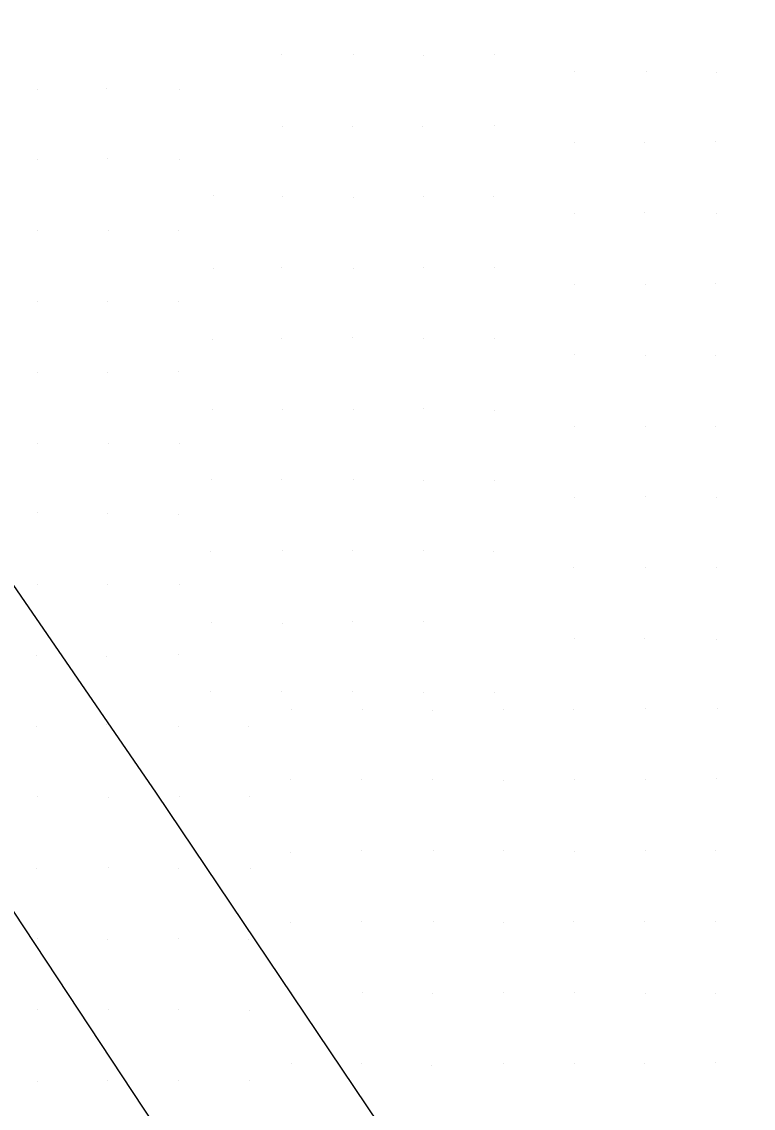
# Model space of a CAD drawing. Extents: x 1602514 to 1609837, y 863887 to 871157.
# Drawn here: x 1604165.5 to 1604320.5, y 868686.5 to 868916.6 of the extents above; entities that cross this region are included whole.
import ezdxf

# ---------------------------------------------------------------- set-up
doc = ezdxf.new("R2010")
doc.units = 0
doc.layers.add('Survey-Spot dirt', color=7, linetype='Continuous')
doc.layers.add('Survey-Vegetation trees', color=7, linetype='Continuous')

msp = doc.modelspace()

# ---------------------------------------------------------------- linework, layer by layer
at = {"layer": 'Survey-Spot dirt'}
for p, q in [((1604220.52, 868909.72), (1604220.52, 868909.72)), ((1604220.52, 868909.72), (1604220.52, 868909.72)), ((1604235.69, 868909.68), (1604235.69, 868909.68)), ((1604235.69, 868909.68), (1604235.69, 868909.68)), ((1604250.52, 868909.54), (1604250.52, 868909.54)), ((1604250.52, 868909.54), (1604250.52, 868909.54)), ((1604265.66, 868909.6), (1604265.66, 868909.6)), ((1604265.66, 868909.6), (1604265.66, 868909.6)), ((1604282.54, 868906.1), (1604282.54, 868906.1)), ((1604282.54, 868906.1), (1604282.54, 868906.1)), ((1604297.73, 868906.06), (1604297.73, 868906.06)), ((1604297.73, 868906.06), (1604297.73, 868906.06)), ((1604312.71, 868905.93), (1604312.71, 868905.93)), ((1604312.71, 868905.93), (1604312.71, 868905.93)), ((1604168.78, 868902.32), (1604168.78, 868902.32)), ((1604168.78, 868902.32), (1604168.78, 868902.32)), ((1604183.46, 868902.56), (1604183.46, 868902.56)), ((1604183.46, 868902.56), (1604183.46, 868902.56)), ((1604198.84, 868902.23), (1604198.84, 868902.23)), ((1604198.84, 868902.23), (1604198.84, 868902.23)), ((1604220.65, 868894.51), (1604220.65, 868894.51)), ((1604220.65, 868894.51), (1604220.65, 868894.51)), ((1604235.61, 868894.44), (1604235.61, 868894.44)), ((1604235.61, 868894.44), (1604235.61, 868894.44)), ((1604250.46, 868894.46), (1604250.46, 868894.46)), ((1604250.46, 868894.46), (1604250.46, 868894.46)), ((1604265.58, 868894.57), (1604265.58, 868894.57)), ((1604265.58, 868894.57), (1604265.58, 868894.57)), ((1604282.57, 868891.05), (1604282.57, 868891.05)), ((1604282.57, 868891.05), (1604282.57, 868891.05)), ((1604297.4, 868891.03), (1604297.4, 868891.03)), ((1604297.4, 868891.03), (1604297.4, 868891.03)), ((1604312.45, 868891.22), (1604312.45, 868891.22)), ((1604312.45, 868891.22), (1604312.45, 868891.22)), ((1604183.7, 868887.58), (1604183.7, 868887.58)), ((1604183.7, 868887.58), (1604183.7, 868887.58)), ((1604198.87, 868887.4), (1604198.87, 868887.4)), ((1604198.87, 868887.4), (1604198.87, 868887.4)), ((1604168.76, 868887.39), (1604168.76, 868887.39)), ((1604168.76, 868887.39), (1604168.76, 868887.39)), ((1604206.03, 868879.74), (1604206.03, 868879.74)), ((1604206.03, 868879.74), (1604206.03, 868879.74)), ((1604220.64, 868879.71), (1604220.64, 868879.71)), ((1604220.64, 868879.71), (1604220.64, 868879.71)), ((1604235.79, 868879.45), (1604235.79, 868879.45)), ((1604235.79, 868879.45), (1604235.79, 868879.45)), ((1604250.53, 868879.65), (1604250.53, 868879.65)), ((1604250.53, 868879.65), (1604250.53, 868879.65)), ((1604265.51, 868879.63), (1604265.51, 868879.63)), ((1604265.51, 868879.63), (1604265.51, 868879.63)), ((1604282.53, 868875.96), (1604282.53, 868875.96)), ((1604282.53, 868875.96), (1604282.53, 868875.96)), ((1604297.48, 868876.13), (1604297.48, 868876.13)), ((1604297.48, 868876.13), (1604297.48, 868876.13)), ((1604312.67, 868876.11), (1604312.67, 868876.11)), ((1604312.67, 868876.11), (1604312.67, 868876.11)), ((1604168.76, 868872.36), (1604168.76, 868872.36)), ((1604168.76, 868872.36), (1604168.76, 868872.36)), ((1604183.77, 868872.47), (1604183.77, 868872.47)), ((1604183.77, 868872.47), (1604183.77, 868872.47)), ((1604198.69, 868872.43), (1604198.69, 868872.43)), ((1604198.69, 868872.43), (1604198.69, 868872.43)), ((1604206.06, 868864.47), (1604206.06, 868864.47)), ((1604206.06, 868864.47), (1604206.06, 868864.47)), ((1604220.55, 868864.67), (1604220.55, 868864.67)), ((1604220.55, 868864.67), (1604220.55, 868864.67)), ((1604235.77, 868864.38), (1604235.77, 868864.38)), ((1604235.77, 868864.38), (1604235.77, 868864.38)), ((1604250.67, 868864.57), (1604250.67, 868864.57)), ((1604250.67, 868864.57), (1604250.67, 868864.57)), ((1604265.57, 868864.69), (1604265.57, 868864.69)), ((1604265.57, 868864.69), (1604265.57, 868864.69)), ((1604282.59, 868861.08), (1604282.59, 868861.08)), ((1604282.59, 868861.08), (1604282.59, 868861.08)), ((1604297.6, 868861.09), (1604297.6, 868861.09)), ((1604297.6, 868861.09), (1604297.6, 868861.09)), ((1604312.5, 868861.23), (1604312.5, 868861.23)), ((1604312.5, 868861.23), (1604312.5, 868861.23)), ((1604168.8, 868857.32), (1604168.8, 868857.32)), ((1604168.8, 868857.32), (1604168.8, 868857.32)), ((1604183.68, 868857.46), (1604183.68, 868857.46)), ((1604183.68, 868857.46), (1604183.68, 868857.46)), ((1604198.71, 868857.37), (1604198.71, 868857.37)), ((1604198.71, 868857.37), (1604198.71, 868857.37)), ((1604205.9, 868849.36), (1604205.9, 868849.36)), ((1604205.9, 868849.36), (1604205.9, 868849.36)), ((1604220.46, 868849.52), (1604220.46, 868849.52)), ((1604220.46, 868849.52), (1604220.46, 868849.52)), ((1604235.53, 868849.69), (1604235.53, 868849.69)), ((1604235.53, 868849.69), (1604235.53, 868849.69)), ((1604250.63, 868849.51), (1604250.63, 868849.51)), ((1604250.63, 868849.51), (1604250.63, 868849.51)), ((1604265.54, 868849.6), (1604265.54, 868849.6)), ((1604265.54, 868849.6), (1604265.54, 868849.6)), ((1604282.63, 868846.14), (1604282.63, 868846.14)), ((1604282.63, 868846.14), (1604282.63, 868846.14)), ((1604297.59, 868846.05), (1604297.59, 868846.05)), ((1604297.59, 868846.05), (1604297.59, 868846.05)), ((1604312.51, 868845.98), (1604312.51, 868845.98)), ((1604312.51, 868845.98), (1604312.51, 868845.98)), ((1604168.76, 868842.37), (1604168.76, 868842.37)), ((1604168.76, 868842.37), (1604168.76, 868842.37)), ((1604183.73, 868842.45), (1604183.73, 868842.45)), ((1604183.73, 868842.45), (1604183.73, 868842.45)), ((1604198.64, 868842.55), (1604198.64, 868842.55)), ((1604198.64, 868842.55), (1604198.64, 868842.55)), ((1604205.85, 868834.57), (1604205.85, 868834.57)), ((1604205.85, 868834.57), (1604205.85, 868834.57)), ((1604235.72, 868834.47), (1604235.72, 868834.47)), ((1604235.72, 868834.47), (1604235.72, 868834.47)), ((1604250.54, 868834.65), (1604250.54, 868834.65)), ((1604250.54, 868834.65), (1604250.54, 868834.65)), ((1604220.78, 868834.41), (1604220.78, 868834.41)), ((1604220.78, 868834.41), (1604220.78, 868834.41)), ((1604265.66, 868834.36), (1604265.66, 868834.36)), ((1604265.66, 868834.36), (1604265.66, 868834.36)), ((1604282.5, 868830.96), (1604282.5, 868830.96)), ((1604282.5, 868830.96), (1604282.5, 868830.96)), ((1604297.71, 868830.97), (1604297.71, 868830.97)), ((1604297.71, 868830.97), (1604297.71, 868830.97)), ((1604312.51, 868830.84), (1604312.51, 868830.84)), ((1604312.51, 868830.84), (1604312.51, 868830.84)), ((1604168.71, 868827.4), (1604168.71, 868827.4)), ((1604168.71, 868827.4), (1604168.71, 868827.4)), ((1604183.78, 868827.3), (1604183.78, 868827.3)), ((1604183.78, 868827.3), (1604183.78, 868827.3)), ((1604198.82, 868827.37), (1604198.82, 868827.37)), ((1604198.82, 868827.37), (1604198.82, 868827.37)), ((1604205.77, 868819.61), (1604205.77, 868819.61)), ((1604205.77, 868819.61), (1604205.77, 868819.61)), ((1604220.56, 868819.62), (1604220.56, 868819.62)), ((1604220.56, 868819.62), (1604220.56, 868819.62)), ((1604235.75, 868819.59), (1604235.75, 868819.59)), ((1604235.75, 868819.59), (1604235.75, 868819.59)), ((1604250.69, 868819.53), (1604250.69, 868819.53)), ((1604250.69, 868819.53), (1604250.69, 868819.53)), ((1604265.54, 868819.57), (1604265.54, 868819.57)), ((1604265.54, 868819.57), (1604265.54, 868819.57)), ((1604297.59, 868816.11), (1604297.59, 868816.11)), ((1604297.59, 868816.11), (1604297.59, 868816.11)), ((1604282.57, 868815.96), (1604282.57, 868815.96)), ((1604282.57, 868815.96), (1604282.57, 868815.96)), ((1604312.6, 868815.86), (1604312.6, 868815.86)), ((1604312.6, 868815.86), (1604312.6, 868815.86)), ((1604168.8, 868812.74), (1604168.8, 868812.74)), ((1604168.8, 868812.74), (1604168.8, 868812.74)), ((1604183.72, 868812.5), (1604183.72, 868812.5)), ((1604183.72, 868812.5), (1604183.72, 868812.5)), ((1604198.74, 868812.36), (1604198.74, 868812.36)), ((1604198.74, 868812.36), (1604198.74, 868812.36)), ((1604220.71, 868804.6), (1604220.71, 868804.6)), ((1604220.71, 868804.6), (1604220.71, 868804.6)), ((1604235.53, 868804.58), (1604235.53, 868804.58)), ((1604235.53, 868804.58), (1604235.53, 868804.58)), ((1604250.54, 868804.64), (1604250.54, 868804.64)), ((1604250.54, 868804.64), (1604250.54, 868804.64)), ((1604205.46, 868804.34), (1604205.46, 868804.34)), ((1604205.46, 868804.34), (1604205.46, 868804.34)), ((1604265.52, 868804.42), (1604265.52, 868804.42)), ((1604265.52, 868804.42), (1604265.52, 868804.42)), ((1604282.46, 868801.01), (1604282.46, 868801.01)), ((1604282.46, 868801.01), (1604282.46, 868801.01)), ((1604297.55, 868801.04), (1604297.55, 868801.04)), ((1604297.55, 868801.04), (1604297.55, 868801.04)), ((1604312.6, 868801.05), (1604312.6, 868801.05)), ((1604312.6, 868801.05), (1604312.6, 868801.05)), ((1604168.74, 868797.42), (1604168.74, 868797.42)), ((1604168.74, 868797.42), (1604168.74, 868797.42)), ((1604183.72, 868797.38), (1604183.72, 868797.38)), ((1604183.72, 868797.38), (1604183.72, 868797.38)), ((1604198.79, 868797.43), (1604198.79, 868797.43)), ((1604198.79, 868797.43), (1604198.79, 868797.43)), ((1604205.64, 868789.45), (1604205.64, 868789.45)), ((1604205.64, 868789.45), (1604205.64, 868789.45)), ((1604220.73, 868789.28), (1604220.73, 868789.28)), ((1604220.73, 868789.28), (1604220.73, 868789.28)), ((1604235.58, 868789.54), (1604235.58, 868789.54)), ((1604235.58, 868789.54), (1604235.58, 868789.54)), ((1604250.63, 868789.6), (1604250.63, 868789.6)), ((1604250.63, 868789.6), (1604250.63, 868789.6)), ((1604282.65, 868786), (1604282.65, 868786)), ((1604282.65, 868786), (1604282.65, 868786)), ((1604297.48, 868786.02), (1604297.48, 868786.02)), ((1604297.48, 868786.02), (1604297.48, 868786.02)), ((1604312.62, 868785.74), (1604312.62, 868785.74)), ((1604312.62, 868785.74), (1604312.62, 868785.74)), ((1604168.54, 868782.47), (1604168.54, 868782.47)), ((1604168.54, 868782.47), (1604168.54, 868782.47)), ((1604183.49, 868782.13), (1604183.49, 868782.13)), ((1604183.49, 868782.13), (1604183.49, 868782.13)), ((1604198.72, 868782.53), (1604198.72, 868782.53)), ((1604198.72, 868782.53), (1604198.72, 868782.53)), ((1604205.52, 868774.88), (1604205.52, 868774.88)), ((1604205.52, 868774.88), (1604205.52, 868774.88)), ((1604220.54, 868774.79), (1604220.54, 868774.79)), ((1604220.54, 868774.79), (1604220.54, 868774.79)), ((1604235.51, 868774.76), (1604235.51, 868774.76)), ((1604235.51, 868774.76), (1604235.51, 868774.76)), ((1604265.6, 868774.66), (1604265.6, 868774.66)), ((1604265.6, 868774.66), (1604265.6, 868774.66)), ((1604250.57, 868774.62), (1604250.57, 868774.62)), ((1604250.57, 868774.62), (1604250.57, 868774.62)), ((1604222.7, 868770.95), (1604222.7, 868770.95)), ((1604222.7, 868770.95), (1604222.7, 868770.95)), ((1604237.59, 868771), (1604237.59, 868771)), ((1604237.59, 868771), (1604237.59, 868771)), ((1604252.54, 868770.75), (1604252.54, 868770.75)), ((1604252.54, 868770.75), (1604252.54, 868770.75)), ((1604267.44, 868770.96), (1604267.44, 868770.96)), ((1604267.44, 868770.96), (1604267.44, 868770.96)), ((1604282.43, 868770.87), (1604282.43, 868770.87)), ((1604282.43, 868770.87), (1604282.43, 868770.87)), ((1604297.63, 868771.09), (1604297.63, 868771.09)), ((1604297.63, 868771.09), (1604297.63, 868771.09)), ((1604312.82, 868771.23), (1604312.82, 868771.23)), ((1604312.82, 868771.23), (1604312.82, 868771.23)), ((1604168.69, 868767.33), (1604168.69, 868767.33)), ((1604168.69, 868767.33), (1604168.69, 868767.33)), ((1604183.39, 868767.7), (1604183.39, 868767.7)), ((1604183.39, 868767.7), (1604183.39, 868767.7)), ((1604198.75, 868767.38), (1604198.75, 868767.38)), ((1604198.75, 868767.38), (1604198.75, 868767.38)), ((1604213.43, 868767.4), (1604213.43, 868767.4)), ((1604213.43, 868767.4), (1604213.43, 868767.4)), ((1604312.63, 868756.28), (1604312.63, 868756.28)), ((1604312.63, 868756.28), (1604312.63, 868756.28)), ((1604222.47, 868756.04), (1604222.47, 868756.04)), ((1604222.47, 868756.04), (1604222.47, 868756.04)), ((1604237.47, 868756.08), (1604237.47, 868756.08)), ((1604237.47, 868756.08), (1604237.47, 868756.08)), ((1604252.48, 868756.04), (1604252.48, 868756.04)), ((1604252.48, 868756.04), (1604252.48, 868756.04)), ((1604267.53, 868756.02), (1604267.53, 868756.02)), ((1604267.53, 868756.02), (1604267.53, 868756.02)), ((1604282.62, 868756.05), (1604282.62, 868756.05)), ((1604282.62, 868756.05), (1604282.62, 868756.05)), ((1604297.53, 868756.09), (1604297.53, 868756.09)), ((1604297.53, 868756.09), (1604297.53, 868756.09)), ((1604168.76, 868752.44), (1604168.76, 868752.44)), ((1604168.76, 868752.44), (1604168.76, 868752.44)), ((1604183.78, 868752.32), (1604183.78, 868752.32)), ((1604183.78, 868752.32), (1604183.78, 868752.32)), ((1604198.81, 868752.48), (1604198.81, 868752.48)), ((1604198.81, 868752.48), (1604198.81, 868752.48)), ((1604213.63, 868752.51), (1604213.63, 868752.51)), ((1604213.63, 868752.51), (1604213.63, 868752.51)), ((1604222.33, 868740.64), (1604222.33, 868740.64)), ((1604222.33, 868740.64), (1604222.33, 868740.64)), ((1604237.48, 868741.17), (1604237.48, 868741.17)), ((1604237.48, 868741.17), (1604237.48, 868741.17)), ((1604252.66, 868741.04), (1604252.66, 868741.04)), ((1604252.66, 868741.04), (1604252.66, 868741.04)), ((1604267.55, 868741.03), (1604267.55, 868741.03)), ((1604267.55, 868741.03), (1604267.55, 868741.03)), ((1604282.66, 868740.89), (1604282.66, 868740.89)), ((1604282.66, 868740.89), (1604282.66, 868740.89)), ((1604297.58, 868741.02), (1604297.58, 868741.02)), ((1604297.58, 868741.02), (1604297.58, 868741.02)), ((1604312.48, 868741.05), (1604312.48, 868741.05)), ((1604312.48, 868741.05), (1604312.48, 868741.05)), ((1604168.6, 868737.24), (1604168.6, 868737.24)), ((1604168.6, 868737.24), (1604168.6, 868737.24)), ((1604183.77, 868737.54), (1604183.77, 868737.54)), ((1604183.77, 868737.54), (1604183.77, 868737.54)), ((1604198.61, 868737.31), (1604198.61, 868737.31)), ((1604198.61, 868737.31), (1604198.61, 868737.31)), ((1604213.83, 868737.23), (1604213.83, 868737.23)), ((1604213.83, 868737.23), (1604213.83, 868737.23)), ((1604222.46, 868725.92), (1604222.46, 868725.92)), ((1604222.46, 868725.92), (1604222.46, 868725.92)), ((1604237.4, 868726), (1604237.4, 868726)), ((1604237.4, 868726), (1604237.4, 868726)), ((1604252.71, 868726.15), (1604252.71, 868726.15)), ((1604252.71, 868726.15), (1604252.71, 868726.15)), ((1604267.51, 868725.87), (1604267.51, 868725.87)), ((1604267.51, 868725.87), (1604267.51, 868725.87)), ((1604282.45, 868726.07), (1604282.45, 868726.07)), ((1604282.45, 868726.07), (1604282.45, 868726.07)), ((1604297.49, 868726.06), (1604297.49, 868726.06)), ((1604297.49, 868726.06), (1604297.49, 868726.06)), ((1604312.52, 868726.03), (1604312.52, 868726.03)), ((1604312.52, 868726.03), (1604312.52, 868726.03)), ((1604168.77, 868722.57), (1604168.77, 868722.57)), ((1604168.77, 868722.57), (1604168.77, 868722.57)), ((1604183.56, 868722.31), (1604183.56, 868722.31)), ((1604183.56, 868722.31), (1604183.56, 868722.31)), ((1604198.69, 868722.36), (1604198.69, 868722.36)), ((1604198.69, 868722.36), (1604198.69, 868722.36)), ((1604213.56, 868722.22), (1604213.56, 868722.22)), ((1604213.56, 868722.22), (1604213.56, 868722.22)), ((1604222.53, 868711.12), (1604222.53, 868711.12)), ((1604222.53, 868711.12), (1604222.53, 868711.12)), ((1604237.62, 868710.93), (1604237.62, 868710.93)), ((1604237.62, 868710.93), (1604237.62, 868710.93)), ((1604252.43, 868710.78), (1604252.43, 868710.78)), ((1604252.43, 868710.78), (1604252.43, 868710.78)), ((1604267.47, 868710.95), (1604267.47, 868710.95)), ((1604267.47, 868710.95), (1604267.47, 868710.95)), ((1604282.49, 868711.08), (1604282.49, 868711.08)), ((1604282.49, 868711.08), (1604282.49, 868711.08)), ((1604297.59, 868710.91), (1604297.59, 868710.91)), ((1604297.59, 868710.91), (1604297.59, 868710.91)), ((1604312.54, 868710.89), (1604312.54, 868710.89)), ((1604312.54, 868710.89), (1604312.54, 868710.89)), ((1604168.79, 868707.35), (1604168.79, 868707.35)), ((1604168.79, 868707.35), (1604168.79, 868707.35)), ((1604183.82, 868707.41), (1604183.82, 868707.41)), ((1604183.82, 868707.41), (1604183.82, 868707.41)), ((1604198.74, 868707.33), (1604198.74, 868707.33)), ((1604198.74, 868707.33), (1604198.74, 868707.33)), ((1604213.68, 868707.21), (1604213.68, 868707.21)), ((1604213.68, 868707.21), (1604213.68, 868707.21)), ((1604222.59, 868696.02), (1604222.59, 868696.02)), ((1604222.59, 868696.02), (1604222.59, 868696.02)), ((1604237.51, 868695.99), (1604237.51, 868695.99)), ((1604237.51, 868695.99), (1604237.51, 868695.99)), ((1604252.38, 868695.66), (1604252.38, 868695.66)), ((1604252.38, 868695.66), (1604252.38, 868695.66)), ((1604267.45, 868695.93), (1604267.45, 868695.93)), ((1604267.45, 868695.93), (1604267.45, 868695.93)), ((1604282.6, 868695.95), (1604282.6, 868695.95)), ((1604282.6, 868695.95), (1604282.6, 868695.95)), ((1604297.47, 868696.05), (1604297.47, 868696.05)), ((1604297.47, 868696.05), (1604297.47, 868696.05)), ((1604312.51, 868696.11), (1604312.51, 868696.11)), ((1604312.51, 868696.11), (1604312.51, 868696.11)), ((1604168.86, 868692.26), (1604168.86, 868692.26)), ((1604168.86, 868692.26), (1604168.86, 868692.26)), ((1604183.69, 868692.47), (1604183.69, 868692.47)), ((1604183.69, 868692.47), (1604183.69, 868692.47)), ((1604198.72, 868692.46), (1604198.72, 868692.46)), ((1604198.72, 868692.46), (1604198.72, 868692.46)), ((1604213.74, 868692.39), (1604213.74, 868692.39)), ((1604213.74, 868692.39), (1604213.74, 868692.39))]:
    msp.add_line(p, q, dxfattribs=at)
at = {"layer": 'Survey-Vegetation trees'}
for points in [[(1603900.48, 869192.6), (1603945.48, 869133.11), (1603992.35, 869047.02), (1604059.5, 868948.34), (1604130.14, 868845.92), (1604193.97, 868753.25), (1604256.92, 868659.64), (1604319, 868563.7), (1604393.26, 868451.54), (1604466.24, 868345.62)], [(1603900.48, 869192.6), (1603945.48, 869133.11), (1603992.35, 869047.02), (1604059.5, 868948.34), (1604130.14, 868845.92), (1604193.97, 868753.25), (1604256.92, 868659.64), (1604319, 868563.7), (1604393.26, 868451.54), (1604466.24, 868345.62)], [(1604438.4, 868315.53), (1604422.08, 868346.09), (1604392.7, 868367.78), (1604368.69, 868429.14), (1604322.29, 868477.2), (1604287.55, 868532.72), (1604260.5, 868584.75), (1604236.49, 868622.08), (1604198.25, 868675.97), (1604166.07, 868724.72), (1604116.41, 868799.85), (1604055.56, 868889.2), (1603998.43, 868975.05), (1603933.15, 869071.4), (1603878.82, 869156.32), (1603857.84, 869188.75)], [(1604438.4, 868315.53), (1604422.08, 868346.09), (1604392.7, 868367.78), (1604368.69, 868429.14), (1604322.29, 868477.2), (1604287.55, 868532.72), (1604260.5, 868584.75), (1604236.49, 868622.08), (1604198.25, 868675.97), (1604166.07, 868724.72), (1604116.41, 868799.85), (1604055.56, 868889.2), (1603998.43, 868975.05), (1603933.15, 869071.4), (1603878.82, 869156.32), (1603857.84, 869188.75)]]:
    msp.add_lwpolyline(points, dxfattribs=at)

doc.saveas('drawing.dxf')
